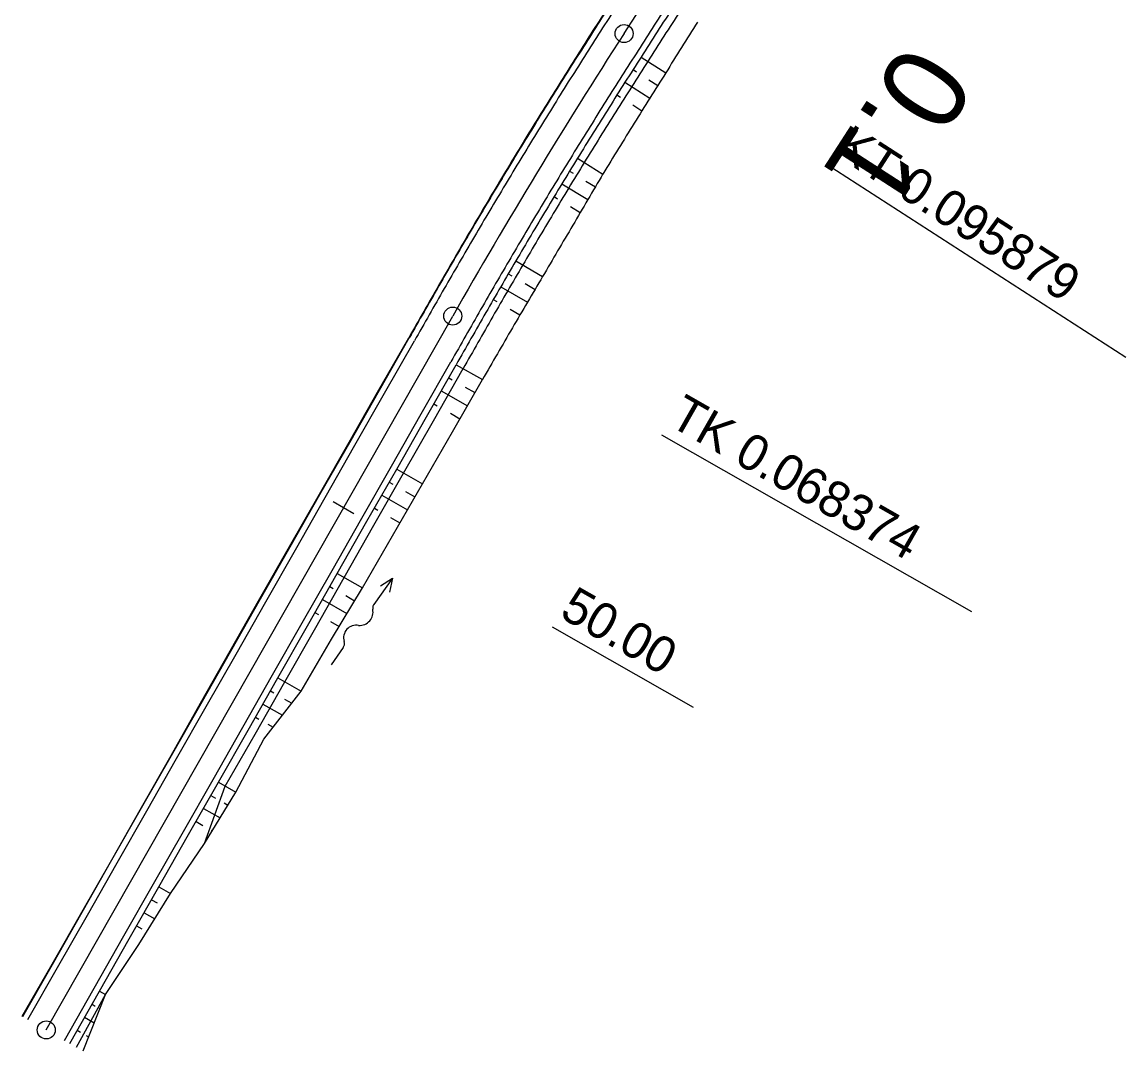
# Model space of a CAD drawing. Extents: x -481656 to -478728, y -1113199 to -1110710.
# Drawn here: x -479882.7 to -479790.8, y -1111791.4 to -1111705.7 of the extents above; entities that cross this region are included whole.
import ezdxf

# ---------------------------------------------------------------- set-up
doc = ezdxf.new("R2010")
doc.units = 0
for name, color, linetype in [('C5_HATCH_SLOPE_L', 7, 'Continuous'), ('C5_HATCH_SLOPE_R', 7, 'Continuous'), ('C5_HECTOMETRY', 7, 'Continuous'), ('C5_HLBODY', 7, 'Continuous'), ('C5_HRANA_TELESO', 7, 'Continuous'), ('C5_KORUNA', 7, 'Continuous'), ('C5_OSA', 7, 'Continuous'), ('C5_PRIKOP', 7, 'Continuous'), ('C5_STANICENI', 7, 'Continuous'), ('C5_ZPEVKRAJ', 7, 'Continuous'), ('DRENÁŽ', 7, 'Continuous'), ('PLYN', 7, 'Continuous')]:
    doc.layers.add(name, color=color, linetype=linetype)

# ---------------------------------------------------------------- blocks, each defined once
blk = doc.blocks.new('A$C70B')
at = {"layer": 'DRENÁŽ'}
for p, q in [((0.869, 0.002), (-0.869, -0.002)), ((6.861, 0.426), (7.971, -0.002)), ((7.971, -0.002), (5.275, -0.002)), ((7.971, -0.002), (6.862, -0.478))]:
    blk.add_line(p, q, dxfattribs=at)
for centre, radius, start, end in [((0.872, 0.584), 0.582, 269.69241, 322.79009), ((2.168, -0.416), 1.055, 24.40393, 142.08362), ((4.08, 0.589), 1.109, 210.88731, 317.37071), ((5.319, -0.636), 0.636, 85.97658, 131.72478)]:
    blk.add_arc(centre, radius, start, end, dxfattribs=at)

msp = doc.modelspace()

# ---------------------------------------------------------------- linework, layer by layer
at = {"layer": 'C5_HATCH_SLOPE_L'}
for p, q in [((-479834.975, -1111706.202), (-479835.024, -1111706.17)), ((-479835.68, -1111707.241), (-479835.7, -1111707.228)), ((-479835.652, -1111707.259), (-479835.657, -1111707.256)), ((-479836.327, -1111708.318), (-479836.374, -1111708.288)), ((-479837.026, -1111709.361), (-479837.045, -1111709.349)), ((-479836.999, -1111709.379), (-479837.003, -1111709.376)), ((-479840.318, -1111714.707), (-479840.359, -1111714.682)), ((-479840.998, -1111715.764), (-479841.014, -1111715.754)), ((-479840.974, -1111715.778), (-479840.978, -1111715.776)), ((-479841.627, -1111716.85), (-479841.666, -1111716.827)), ((-479842.3, -1111717.91), (-479842.315, -1111717.902)), ((-479842.278, -1111717.924), (-479842.282, -1111717.922)), ((-479845.49, -1111723.318), (-479845.519, -1111723.302)), ((-479846.143, -1111724.392), (-479846.153, -1111724.386)), ((-479846.125, -1111724.402), (-479846.129, -1111724.4)), ((-479846.756, -1111725.487), (-479846.784, -1111725.471)), ((-479847.403, -1111726.564), (-479847.412, -1111726.558)), ((-479847.385, -1111726.574), (-479847.389, -1111726.572)), ((-479850.491, -1111732.012), (-479850.527, -1111731.992)), ((-479851.133, -1111733.085), (-479851.147, -1111733.077)), ((-479851.11, -1111733.098), (-479851.114, -1111733.096)), ((-479851.729, -1111734.185), (-479851.768, -1111734.162)), ((-479852.372, -1111735.256), (-479852.389, -1111735.247)), ((-479852.347, -1111735.271), (-479852.352, -1111735.268)), ((-479855.44, -1111740.702), (-479855.481, -1111740.679)), ((-479856.084, -1111741.774), (-479856.101, -1111741.764)), ((-479856.058, -1111741.788), (-479856.062, -1111741.786)), ((-479856.677, -1111742.875), (-479856.722, -1111742.849)), ((-479857.323, -1111743.945), (-479857.342, -1111743.934)), ((-479857.295, -1111743.961), (-479857.299, -1111743.958)), ((-479860.388, -1111749.392), (-479860.444, -1111749.36)), ((-479861.04, -1111750.459), (-479861.065, -1111750.445)), ((-479861.007, -1111750.478), (-479861.011, -1111750.476)), ((-479861.625, -1111751.565), (-479861.686, -1111751.53)), ((-479862.279, -1111752.63), (-479862.307, -1111752.615)), ((-479862.244, -1111752.651), (-479862.248, -1111752.648)), ((-479865.336, -1111758.082), (-479865.403, -1111758.044)), ((-479865.991, -1111759.148), (-479866.018, -1111759.132)), ((-479865.955, -1111759.168), (-479865.96, -1111759.166)), ((-479866.573, -1111760.254), (-479866.633, -1111760.22)), ((-479867.225, -1111761.322), (-479867.249, -1111761.308)), ((-479867.192, -1111761.341), (-479867.196, -1111761.338)), ((-479870.285, -1111766.772), (-479870.312, -1111766.756)), ((-479870.92, -1111767.848), (-479870.928, -1111767.844)), ((-479870.903, -1111767.858), (-479870.908, -1111767.856)), ((-479871.522, -1111768.944), (-479871.544, -1111768.932)), ((-479872.154, -1111770.023), (-479872.16, -1111770.02)), ((-479872.14, -1111770.031), (-479872.144, -1111770.028)), ((-479875.233, -1111775.462), (-479875.249, -1111775.453)), ((-479875.865, -1111776.54), (-479875.87, -1111776.538)), ((-479875.851, -1111776.548), (-479875.856, -1111776.546)), ((-479876.47, -1111777.634), (-479876.491, -1111777.622)), ((-479877.104, -1111778.712), (-479877.111, -1111778.707)), ((-479877.088, -1111778.72), (-479877.092, -1111778.718)), ((-479880.181, -1111784.152), (-479880.211, -1111784.134)), ((-479880.822, -1111785.225), (-479880.836, -1111785.217)), ((-479880.8, -1111785.238), (-479880.804, -1111785.236)), ((-479881.418, -1111786.324), (-479881.46, -1111786.3)), ((-479882.065, -1111787.394), (-479882.085, -1111787.383)), ((-479882.037, -1111787.41), (-479882.041, -1111787.408))]:
    msp.add_line(p, q, dxfattribs=at)
at = {"layer": 'C5_HATCH_SLOPE_R'}
for p, q in [((-479831.189, -1111708.633), (-479829.134, -1111709.953)), ((-479831.86, -1111709.681), (-479831.579, -1111709.86)), ((-479832.528, -1111710.731), (-479830.456, -1111712.047)), ((-479830.547, -1111710.52), (-479829.796, -1111710.999)), ((-479833.194, -1111711.782), (-479832.912, -1111711.96)), ((-479831.872, -1111712.618), (-479831.113, -1111713.097)), ((-479836.484, -1111717.063), (-479834.36, -1111718.368)), ((-479837.134, -1111718.124), (-479836.85, -1111718.298)), ((-479837.781, -1111719.187), (-479835.622, -1111720.499)), ((-479835.778, -1111718.952), (-479834.992, -1111719.432)), ((-479838.426, -1111720.251), (-479838.141, -1111720.424)), ((-479837.052, -1111721.082), (-479836.248, -1111721.567)), ((-479841.61, -1111725.597), (-479839.38, -1111726.906)), ((-479842.238, -1111726.671), (-479841.95, -1111726.839)), ((-479842.864, -1111727.746), (-479840.644, -1111729.035)), ((-479840.838, -1111727.488), (-479840.014, -1111727.969)), ((-479843.488, -1111728.823), (-479843.199, -1111728.99)), ((-479842.091, -1111729.629), (-479841.272, -1111730.102)), ((-479846.581, -1111734.239), (-479844.394, -1111735.484)), ((-479847.2, -1111735.325), (-479846.91, -1111735.49)), ((-479847.818, -1111736.411), (-479845.642, -1111737.65)), ((-479845.819, -1111736.111), (-479845.018, -1111736.567)), ((-479848.437, -1111737.498), (-479848.147, -1111737.662)), ((-479847.062, -1111738.28), (-479846.266, -1111738.733)), ((-479851.529, -1111742.929), (-479849.386, -1111744.149)), ((-479852.148, -1111744.015), (-479851.858, -1111744.18)), ((-479852.766, -1111745.101), (-479850.634, -1111746.316)), ((-479850.79, -1111744.788), (-479850.01, -1111745.232)), ((-479853.385, -1111746.188), (-479853.096, -1111746.352)), ((-479852.032, -1111746.958), (-479851.258, -1111747.399)), ((-479856.478, -1111751.619), (-479854.387, -1111752.809)), ((-479857.096, -1111752.705), (-479856.806, -1111752.87)), ((-479855.774, -1111753.458), (-479855.03, -1111753.881)), ((-479857.715, -1111753.791), (-479855.674, -1111754.953)), ((-479858.333, -1111754.877), (-479858.044, -1111755.042)), ((-479857.036, -1111755.616), (-479856.317, -1111756.025)), ((-479861.426, -1111760.309), (-479859.478, -1111761.418)), ((-479862.044, -1111761.395), (-479861.754, -1111761.56)), ((-479862.663, -1111762.481), (-479861.039, -1111763.406)), ((-479860.862, -1111762.068), (-479860.259, -1111762.412)), ((-479863.281, -1111763.567), (-479862.992, -1111763.732)), ((-479862.261, -1111764.148), (-479861.82, -1111764.4)), ((-479866.374, -1111768.999), (-479864.927, -1111769.822)), ((-479866.993, -1111770.085), (-479866.609, -1111770.304)), ((-479865.9, -1111770.707), (-479865.575, -1111770.892)), ((-479867.611, -1111771.171), (-479866.222, -1111771.962)), ((-479868.23, -1111772.257), (-479867.658, -1111772.582)), ((-479866.978, -1111772.97), (-479866.87, -1111773.032)), ((-479871.322, -1111777.688), (-479870.342, -1111778.247)), ((-479871.941, -1111778.775), (-479871.472, -1111779.042)), ((-479872.559, -1111779.861), (-479871.663, -1111780.372)), ((-479871.002, -1111779.309), (-479871.002, -1111779.309)), ((-479873.178, -1111780.947), (-479872.75, -1111781.19)), ((-479872.323, -1111781.434), (-479872.323, -1111781.434)), ((-479876.271, -1111786.378), (-479875.758, -1111786.67)), ((-479876.889, -1111787.465), (-479876.625, -1111787.616)), ((-479876.294, -1111787.804), (-479876.228, -1111787.841)), ((-479877.508, -1111788.551), (-479876.697, -1111789.012)), ((-479878.126, -1111789.637), (-479877.845, -1111789.797)), ((-479877.366, -1111790.07), (-479877.167, -1111790.183))]:
    msp.add_line(p, q, dxfattribs=at)
at = {"layer": 'C5_HECTOMETRY'}
msp.add_circle((-479880.7, -1111789.61), 0.75, dxfattribs=at)
at = {"layer": 'C5_HLBODY'}
for p, q in [((-479815.797, -1111717.516), (-479790.835, -1111733.609)), ((-479829.487, -1111740.09), (-479803.678, -1111754.787))]:
    msp.add_line(p, q, dxfattribs=at)
for centre in [(-479832.606, -1111706.678), (-479846.867, -1111730.194), (-479880.7, -1111789.61)]:
    msp.add_circle(centre, 0.75, dxfattribs=at)
at = {"layer": 'C5_HRANA_TELESO'}
for p, q in [((-479853.01, -1111736.332), (-479850.527, -1111731.992)), ((-479846.891, -1111739.816), (-479844.394, -1111735.484)), ((-479855.481, -1111740.679), (-479853.01, -1111736.332)), ((-479849.386, -1111744.149), (-479846.891, -1111739.816)), ((-479857.962, -1111745.02), (-479855.481, -1111740.679)), ((-479851.881, -1111748.482), (-479849.386, -1111744.149)), ((-479860.444, -1111749.36), (-479857.962, -1111745.02)), ((-479854.387, -1111752.809), (-479851.881, -1111748.482)), ((-479862.928, -1111753.699), (-479860.444, -1111749.36)), ((-479856.961, -1111757.097), (-479854.387, -1111752.809)), ((-479865.403, -1111758.044), (-479862.928, -1111753.699)), ((-479859.478, -1111761.418), (-479856.961, -1111757.097)), ((-479867.864, -1111762.397), (-479865.403, -1111758.044)), ((-479862.6, -1111765.394), (-479859.478, -1111761.418)), ((-479870.312, -1111766.756), (-479867.864, -1111762.397)), ((-479864.927, -1111769.822), (-479862.6, -1111765.394)), ((-479872.775, -1111771.107), (-479870.312, -1111766.756)), ((-479867.517, -1111774.102), (-479864.927, -1111769.822)), ((-479875.249, -1111775.453), (-479872.775, -1111771.107)), ((-479870.342, -1111778.247), (-479867.517, -1111774.102)), ((-479877.732, -1111779.792), (-479875.249, -1111775.453)), ((-479872.983, -1111782.497), (-479870.342, -1111778.247)), ((-479880.211, -1111784.134), (-479877.732, -1111779.792)), ((-479875.758, -1111786.67), (-479872.983, -1111782.497)), ((-479882.709, -1111788.466), (-479880.211, -1111784.134)), ((-479877.637, -1111791.354), (-479875.758, -1111786.67))]:
    msp.add_line(p, q, dxfattribs=at)
for centre, radius, start, end in [((-479622.428, -1111839.891), 251.154, 146.68899, 147.83058), ((-479412.126, -1111977.22), 502.306, 147.34277, 147.91573), ((-479617.986, -1111839.371), 247.654, 147.33984, 148.49482), ((-479410.942, -1111975.344), 495.295, 147.6002, 148.17316), ((-479412.093, -1111977.16), 502.301, 147.92357, 148.49653), ((-479412.023, -1111977.033), 502.295, 148.51303, 149.08599), ((-479411.13, -1111975.599), 495.269, 148.13661, 148.70957), ((-479408.813, -1111971.657), 495.223, 149.23845, 149.81147), ((-479411.919, -1111976.845), 502.287, 149.11049, 149.68345), ((-479411.172, -1111975.578), 495.177, 149.28212, 149.85509), ((-479412.281, -1111977.451), 502.282, 149.60291, 150.17587), ((-478541.664, -1112478.622), 1506.843, 150.107369, 150.297769), ((-479414.215, -1111980.757), 495.183, 149.16007, 149.73304), ((-478557.289, -1112477.361), 1485.604, 149.848969, 150.041208)]:
    msp.add_arc(centre, radius, start, end, dxfattribs=at)
at = {"layer": 'C5_KORUNA'}
for p, q in [((-479852.966, -1111736.357), (-479850.491, -1111732.012)), ((-479849.055, -1111738.584), (-479846.581, -1111734.239)), ((-479855.44, -1111740.702), (-479852.966, -1111736.357)), ((-479851.529, -1111742.929), (-479849.055, -1111738.584)), ((-479857.914, -1111745.047), (-479855.44, -1111740.702)), ((-479854.003, -1111747.274), (-479851.529, -1111742.929)), ((-479860.388, -1111749.392), (-479857.914, -1111745.047)), ((-479856.478, -1111751.619), (-479854.003, -1111747.274)), ((-479862.862, -1111753.737), (-479860.388, -1111749.392)), ((-479858.952, -1111755.964), (-479856.478, -1111751.619)), ((-479865.336, -1111758.082), (-479862.862, -1111753.737)), ((-479861.426, -1111760.309), (-479858.952, -1111755.964)), ((-479867.81, -1111762.427), (-479865.336, -1111758.082)), ((-479863.9, -1111764.654), (-479861.426, -1111760.309)), ((-479870.285, -1111766.772), (-479867.81, -1111762.427)), ((-479866.374, -1111768.999), (-479863.9, -1111764.654)), ((-479872.759, -1111771.117), (-479870.285, -1111766.772)), ((-479868.848, -1111773.344), (-479866.374, -1111768.999)), ((-479875.233, -1111775.462), (-479872.759, -1111771.117)), ((-479871.322, -1111777.688), (-479868.848, -1111773.344)), ((-479877.707, -1111779.807), (-479875.233, -1111775.462)), ((-479873.796, -1111782.033), (-479871.322, -1111777.688)), ((-479880.181, -1111784.152), (-479877.707, -1111779.807)), ((-479876.271, -1111786.378), (-479873.796, -1111782.033)), ((-479882.655, -1111788.497), (-479880.181, -1111784.152)), ((-479878.745, -1111790.723), (-479876.271, -1111786.378))]:
    msp.add_line(p, q, dxfattribs=at)
for centre, radius, start, end in [((-479622.546, -1111840.133), 251.125, 146.62781, 147.76951), ((-479620.653, -1111841.35), 248.875, 146.62349, 147.7737), ((-479412.371, -1111977.607), 502.25, 147.29051, 147.86347), ((-479412.371, -1111977.607), 497.75, 147.29051, 147.86346), ((-479412.371, -1111977.607), 502.25, 147.86346, 148.43642), ((-479412.371, -1111977.607), 497.75, 147.86346, 148.43642), ((-479412.371, -1111977.607), 502.25, 148.43642, 149.00938), ((-479412.371, -1111977.607), 497.75, 148.43642, 149.00938), ((-479412.371, -1111977.607), 502.25, 149.00938, 149.58234), ((-479412.371, -1111977.607), 497.75, 149.00938, 149.58234), ((-479412.371, -1111977.607), 502.25, 149.58234, 150.15529), ((-479412.371, -1111977.607), 497.75, 149.58233, 150.15529), ((-478540.296, -1112476.112), 1506.75, 150.216047, 150.406456), ((-478548.115, -1112471.654), 1493.25, 150.21565, 150.407219)]:
    msp.add_arc(centre, radius, start, end, dxfattribs=at)
at = {"layer": 'C5_OSA'}
for p, q in [((-479832.606, -1111706.678), (-479794.534, -1111647.625)), ((-479880.7, -1111789.61), (-479846.867, -1111730.194))]:
    msp.add_line(p, q, dxfattribs=at)
msp.add_arc((-479412.371, -1111977.607), 500, 147.18981, 150.34165, dxfattribs=at)
at = {"layer": 'C5_PRIKOP'}
for p, q in [((-479852.974, -1111736.352), (-479850.5, -1111732.007)), ((-479848.476, -1111738.914), (-479846.002, -1111734.569)), ((-479855.448, -1111740.697), (-479852.974, -1111736.352)), ((-479850.95, -1111743.259), (-479848.476, -1111738.914)), ((-479857.923, -1111745.042), (-479855.448, -1111740.697)), ((-479853.424, -1111747.604), (-479850.95, -1111743.259)), ((-479860.397, -1111749.387), (-479857.923, -1111745.042)), ((-479855.898, -1111751.949), (-479853.424, -1111747.604)), ((-479862.871, -1111753.732), (-479860.397, -1111749.387)), ((-479858.373, -1111756.293), (-479855.898, -1111751.949)), ((-479865.345, -1111758.077), (-479862.871, -1111753.732)), ((-479860.847, -1111760.638), (-479858.373, -1111756.293)), ((-479867.819, -1111762.422), (-479865.345, -1111758.077)), ((-479863.321, -1111764.983), (-479860.847, -1111760.638)), ((-479870.293, -1111766.767), (-479867.819, -1111762.422)), ((-479865.795, -1111769.328), (-479863.321, -1111764.983)), ((-479872.767, -1111771.112), (-479870.293, -1111766.767)), ((-479867.517, -1111774.102), (-479865.795, -1111769.328)), ((-479877.716, -1111779.802), (-479875.242, -1111775.457)), ((-479880.19, -1111784.147), (-479877.716, -1111779.802)), ((-479882.664, -1111788.492), (-479880.19, -1111784.147)), ((-479878.166, -1111791.053), (-479875.758, -1111786.67))]:
    msp.add_line(p, q, dxfattribs=at)
for centre, radius, start, end in [((-479622.55, -1111840.131), 251.13, 146.62782, 147.7695), ((-479620.373, -1111841.53), 248.542, 146.62285, 147.77432), ((-479412.371, -1111977.607), 502.26, 147.29051, 147.86347), ((-479412.371, -1111977.607), 497.084, 147.29051, 147.86346), ((-479412.371, -1111977.607), 502.26, 147.86346, 148.43642), ((-479412.371, -1111977.607), 497.084, 147.86346, 148.43642), ((-479412.371, -1111977.607), 502.26, 148.43642, 149.00938), ((-479412.371, -1111977.607), 497.084, 148.43642, 149.00938), ((-479412.371, -1111977.607), 502.26, 149.00938, 149.58234), ((-479412.371, -1111977.607), 497.084, 149.00938, 149.58234), ((-479412.371, -1111977.607), 502.26, 149.58234, 150.15529), ((-479412.371, -1111977.607), 497.084, 149.58233, 150.15529), ((-478540.279, -1112476.121), 1506.78, 150.216047, 150.406453), ((-478549.273, -1112470.994), 1491.251, 150.215592, 150.407333)]:
    msp.add_arc(centre, radius, start, end, dxfattribs=at)
at = {"layer": 'C5_STANICENI'}
for p, q in [((-479855.09, -1111746.655), (-479856.828, -1111745.666)), ((-479838.579, -1111756.057), (-479826.847, -1111762.737))]:
    msp.add_line(p, q, dxfattribs=at)
at = {"layer": 'C5_ZPEVKRAJ'}
for p, q in [((-479852.531, -1111736.605), (-479850.057, -1111732.26)), ((-479849.49, -1111738.336), (-479847.016, -1111733.992)), ((-479855.005, -1111740.95), (-479852.531, -1111736.605)), ((-479851.964, -1111742.681), (-479849.49, -1111738.336)), ((-479857.479, -1111745.294), (-479855.005, -1111740.95)), ((-479854.438, -1111747.026), (-479851.964, -1111742.681)), ((-479859.954, -1111749.639), (-479857.479, -1111745.294)), ((-479856.912, -1111751.371), (-479854.438, -1111747.026)), ((-479862.428, -1111753.984), (-479859.954, -1111749.639)), ((-479859.386, -1111755.716), (-479856.912, -1111751.371)), ((-479864.902, -1111758.329), (-479862.428, -1111753.984)), ((-479861.86, -1111760.061), (-479859.386, -1111755.716)), ((-479867.376, -1111762.674), (-479864.902, -1111758.329)), ((-479864.334, -1111764.406), (-479861.86, -1111760.061)), ((-479869.85, -1111767.019), (-479867.376, -1111762.674)), ((-479866.809, -1111768.751), (-479864.334, -1111764.406)), ((-479872.324, -1111771.364), (-479869.85, -1111767.019)), ((-479869.283, -1111773.096), (-479866.809, -1111768.751)), ((-479874.798, -1111775.709), (-479872.324, -1111771.364)), ((-479871.757, -1111777.441), (-479869.283, -1111773.096)), ((-479877.272, -1111780.054), (-479874.798, -1111775.709)), ((-479874.231, -1111781.786), (-479871.757, -1111777.441)), ((-479879.747, -1111784.399), (-479877.272, -1111780.054)), ((-479876.705, -1111786.131), (-479874.231, -1111781.786)), ((-479882.221, -1111788.744), (-479879.747, -1111784.399)), ((-479879.179, -1111790.476), (-479876.705, -1111786.131))]:
    msp.add_line(p, q, dxfattribs=at)
for centre, radius, start, end in [((-479622.336, -1111840.268), 250.875, 146.62733, 147.76997), ((-479620.863, -1111841.214), 249.125, 146.62398, 147.77323), ((-479412.371, -1111977.607), 501.75, 147.29051, 147.86347), ((-479412.371, -1111977.607), 498.25, 147.29051, 147.86346), ((-479412.371, -1111977.607), 501.75, 147.86346, 148.43642), ((-479412.371, -1111977.607), 498.25, 147.86346, 148.43642), ((-479412.371, -1111977.607), 501.75, 148.43642, 149.00938), ((-479412.371, -1111977.607), 498.25, 148.43642, 149.00938), ((-479412.371, -1111977.607), 501.75, 149.00938, 149.58234), ((-479412.371, -1111977.607), 498.25, 149.00938, 149.58234), ((-479412.371, -1111977.607), 501.75, 149.58234, 150.15529), ((-479412.371, -1111977.607), 498.25, 149.58233, 150.15529), ((-478541.165, -1112475.616), 1505.25, 150.216003, 150.406539), ((-478547.246, -1112472.149), 1494.75, 150.215694, 150.407133)]:
    msp.add_arc(centre, radius, start, end, dxfattribs=at)

# ---------------------------------------------------------------- block references
at = {"layer": 'PLYN', "rotation": 54.65738326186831}
msp.add_blockref('A$C70B', (-479856.489, -1111758.499), dxfattribs=at)

# ---------------------------------------------------------------- texts
at = {"layer": 'C5_HECTOMETRY'}
msp.add_text('0.1', height=6.999, rotation=237.14418, dxfattribs=at).set_placement((-479809.133, -1111707.192))
at = {"layer": 'C5_HLBODY'}
for s, height, rotation, p in [('KT 0.095879', 3, 327.1898, (-479815.256, -1111716.675)), ('TK 0.068374', 2.999, 330.34165, (-479828.993, -1111739.221))]:
    msp.add_text(s, height=height, rotation=rotation, dxfattribs=at).set_placement(p)
at = {"layer": 'C5_STANICENI'}
msp.add_text('50.00', height=2.999, rotation=330.34165, dxfattribs=at).set_placement((-479838.085, -1111755.188))

doc.saveas('drawing.dxf')
